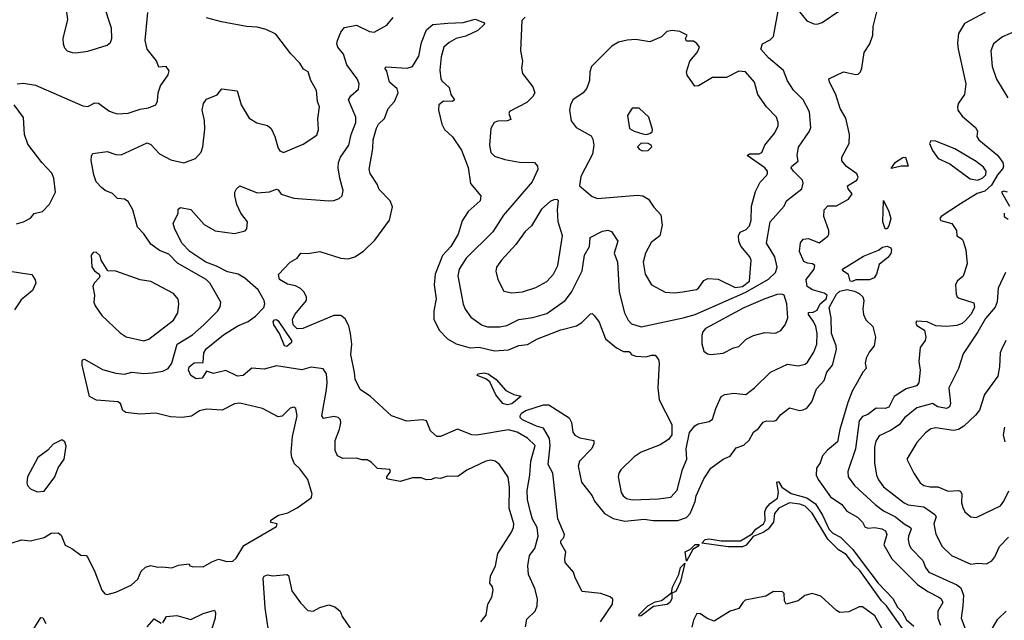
# Model space of a CAD drawing. Extents: x 1468344 to 1613994, y 525695 to 643861.
# Tile 349 of 427: x 1561704 to 1567347, y 603623 to 607063. Entities that reach past the tile are written whole.
import ezdxf

# ---------------------------------------------------------------- set-up
doc = ezdxf.new("R2010")
doc.units = 0

msp = doc.modelspace()

# ---------------------------------------------------------------- linework, layer by layer
at = {"layer": '0CON10XD'}
for points in [[(1562025, 606874.3), (1562093.9, 606883.9), (1562205, 606916.7), (1562225, 606932.5), (1562232.5, 606955), (1562230.6, 607015), (1562184.4, 607155), (1562165, 607185.8), (1562145, 607204.3), (1562097.5, 607225), (1562019.3, 607230.7), (1561973.3, 607185), (1561963.8, 607165), (1561977.1, 607065), (1561950.8, 606955), (1561952.5, 606925), (1561961.3, 606901.3), (1561975.7, 606885.7), (1562004.4, 606874.4), (1562025, 606874.3)], [(1566115, 607181.2), (1566215, 607055.8), (1566255, 607038.8), (1566275, 607037.5), (1566302.7, 607047.3), (1566405, 607116)], [(1564601.4, 607078.6), (1564581.1, 607058.9), (1564573.8, 606885), (1564585.6, 606825), (1564580.8, 606785), (1564585.8, 606755), (1564645, 606678.8), (1564655.7, 606645), (1564645, 606624), (1564611.3, 606588.7), (1564511.9, 606538.1), (1564507.8, 606525), (1564518.2, 606491.8), (1564496.8, 606483.2), (1564445, 606481.5), (1564423.3, 606475), (1564405, 606440), (1564395.8, 606345), (1564403.2, 606303.2), (1564425, 606282), (1564485, 606263.1), (1564567.9, 606247.9), (1564655, 606245.8), (1564671.4, 606225), (1564673.3, 606205), (1564641.5, 606135), (1564476.2, 605943.8), (1564415, 605847.5), (1564263.4, 605696.6), (1564223.3, 605635), (1564215.3, 605595.3), (1564244.7, 605434.7), (1564256.7, 605405), (1564289.8, 605359.8), (1564355, 605312.9), (1564385.4, 605304.6), (1564455, 605303.2), (1564495, 605311.8), (1564565, 605345.4), (1564645, 605356.9), (1564725, 605380.4), (1564830.4, 605455), (1564867.1, 605502.9), (1564927.9, 605625), (1564940, 605715), (1564969.6, 605765), (1564972.9, 605815), (1565045, 605851.5), (1565075, 605857.5), (1565095, 605849.2), (1565131.5, 605795), (1565111.1, 605725), (1565130.9, 605675), (1565139.6, 605505), (1565170.9, 605385), (1565191.7, 605341.7), (1565211.1, 605321.1), (1565265, 605303.2), (1565506, 605355), (1565575, 605375.5), (1565865, 605503.2), (1565995, 605576.5), (1566036.4, 605615), (1566045.3, 605645), (1566031.1, 605705), (1565983.8, 605783.8), (1566004.4, 605905.6), (1566085, 605994.3), (1566098, 606025), (1566186.7, 606095), (1566193.9, 606126.1), (1566190, 606145), (1566137.8, 606195), (1566125.7, 606215), (1566129.2, 606225), (1566165, 606252.5), (1566159.5, 606285), (1566167.8, 606332.2), (1566230.4, 606425), (1566237.5, 606445), (1566229.5, 606535), (1566195, 606604.2), (1566139.6, 606659.6), (1566105, 606712.2), (1566081.3, 606771.3), (1565994.5, 606845), (1565952, 606895), (1565961.2, 606925), (1566005, 606947.1), (1566025, 606966.7), (1566056, 607145)], [(1561655, 604065.5), (1561715, 604084.5), (1561765, 604077.5), (1561845, 604098), (1561885, 604122), (1561925, 604123.3), (1561941.2, 604111.2), (1561965, 604053.3), (1562002.5, 604035), (1562055, 603996.7), (1562085, 603993.3), (1562095, 603983.3), (1562135, 603901.2), (1562174.3, 603795), (1562191.8, 603775), (1562205, 603770.2), (1562255, 603783.5), (1562342.5, 603825), (1562381.5, 603858.5), (1562399.4, 603905), (1562425, 603927.1), (1562455, 603936.2), (1562495, 603926.7), (1562519.3, 603929.3), (1562575, 603923.3), (1562615, 603938.2), (1562675, 603946.2), (1562680, 603935), (1562691.7, 603931.7), (1562755, 603928.8), (1562805, 603958.8), (1562843, 603973), (1562890.5, 603960.5), (1562925, 603962.5), (1562945, 603978), (1562989.2, 604050.8), (1563175, 604160), (1563180, 604175), (1563143, 604183), (1563144.2, 604195.8), (1563186.7, 604225), (1563240.8, 604239.2), (1563295, 604267.3), (1563374.4, 604325), (1563381.1, 604345), (1563355, 604430), (1563310, 604490), (1563279.4, 604519.4), (1563263.6, 604555), (1563259.2, 604585), (1563266.8, 604675), (1563294.2, 604795), (1563285.8, 604835.8), (1563275, 604843.3), (1563255, 604838.8), (1563208.3, 604791.7), (1563185, 604788.8), (1563095, 604835.6), (1562965, 604867.1), (1562935, 604862.9), (1562865, 604825.7), (1562775, 604831.4), (1562735, 604821.9), (1562687.8, 604792.3), (1562635, 604784.7), (1562568.8, 604788.8), (1562485, 604810), (1562393.1, 604803.1), (1562312.6, 604812.6), (1562295, 604824), (1562280.8, 604865), (1562266.7, 604875), (1562145, 604884.4), (1562103.3, 604905), (1562061.9, 605085), (1562061.4, 605108.6), (1562064.2, 605115.8), (1562075, 605118), (1562178.9, 605058.9), (1562255, 605037.7), (1562305, 605033.3), (1562346.1, 605043.9), (1562380.6, 605040.6), (1562415, 605036.5), (1562465, 605041), (1562525, 605050), (1562555, 605064.7), (1562576.6, 605095), (1562606.2, 605205), (1562695, 605257.5), (1562759.5, 605315), (1562839.2, 605395), (1562852.3, 605417.7), (1562856.2, 605445), (1562795, 605551.9), (1562772.5, 605575), (1562609.3, 605669.3), (1562559.4, 605719.4), (1562505, 605741.8), (1562455, 605777.1), (1562415, 605836.5), (1562378.9, 605875), (1562352.5, 605975), (1562325, 606021.9), (1562305, 606035.5), (1562265, 606038.9), (1562235, 606067.1), (1562194.2, 606085), (1562172.3, 606102.3), (1562142.7, 606135), (1562129.1, 606175), (1562113.4, 606256.6), (1562115.8, 606284.2), (1562123.6, 606296.4), (1562205, 606309.1), (1562255, 606290.9), (1562285, 606289.5), (1562435, 606358.5), (1562455, 606348.1), (1562505, 606295.7), (1562569.7, 606259.7), (1562645, 606244.2), (1562711.7, 606268.3), (1562744, 606305), (1562754.3, 606335), (1562764.4, 606435.6), (1562763.3, 606485), (1562750.5, 606545), (1562757.1, 606582.9), (1562775, 606608.8), (1562835, 606632), (1562862.7, 606667.3), (1562950, 606655), (1562972.5, 606575), (1563019.1, 606499.1), (1563062.4, 606472.4), (1563125, 606457.1), (1563145, 606439.2), (1563167.1, 606395), (1563185, 606326.7), (1563195, 606312), (1563215, 606302.5), (1563329.5, 606350.5), (1563407.8, 606402.2), (1563416.9, 606435), (1563413.2, 606495), (1563422.8, 606565), (1563410.9, 606595), (1563405, 606657.5), (1563372.5, 606715), (1563357.5, 606765), (1563330, 606780), (1563310, 606815), (1563257.2, 606867.2), (1563171, 606981), (1563116.8, 607006.8), (1563065, 607020.3), (1563004.7, 607024.7), (1562860.5, 607050.5), (1562775, 607074.4)], [(1561690, 606695), (1561725, 606700), (1561795, 606688), (1562065, 606568.9), (1562095, 606566.7), (1562135, 606586.9), (1562155, 606585.8), (1562215, 606541.5), (1562238.3, 606531.7), (1562265, 606524.5), (1562325, 606527.1), (1562395, 606551.1), (1562442.4, 606557.6), (1562483.3, 606575), (1562494.2, 606595.8), (1562498, 606645), (1562510.6, 606685), (1562555, 606746.7), (1562560.5, 606770.5), (1562544.3, 606794.3), (1562500.6, 606790.6), (1562487.6, 606827.6), (1562433.8, 606895), (1562422.9, 606945), (1562438.8, 607105)], [(1564346, 603615), (1564377.4, 603652.6), (1564387.5, 603715), (1564410, 603755), (1564418.1, 603795), (1564414.3, 603814.3), (1564399.2, 603835), (1564403.1, 603875), (1564431.4, 603935), (1564444.5, 604005), (1564522.6, 604127.4), (1564534.6, 604155), (1564535.4, 604174.6), (1564508.8, 604265), (1564511.1, 604385), (1564503.3, 604443.3), (1564454.2, 604515), (1564428.8, 604535), (1564405, 604541.1), (1564375, 604533.6), (1564266.5, 604483.5), (1564215, 604447.5), (1564155, 604448), (1564116.1, 604436.1), (1564085, 604438.8), (1564065, 604430), (1564035, 604426.7), (1564005, 604438.8), (1563955, 604439.2), (1563885, 604417.5), (1563815, 604431.2), (1563807.5, 604435), (1563808.8, 604445), (1563829.2, 604475), (1563825, 604487.5), (1563755, 604493.1), (1563719.1, 604529.1), (1563695, 604542.5), (1563665, 604542.9), (1563635, 604552.2), (1563555, 604549.3), (1563524.6, 604565), (1563511.9, 604595), (1563512.1, 604652.1), (1563537.4, 604717.4), (1563544.5, 604755), (1563541.8, 604771.8), (1563528.8, 604785), (1563505, 604790.9), (1563445, 604779.5), (1563434.7, 604794.7), (1563463.2, 604945), (1563465.3, 604984.7), (1563461.5, 605035), (1563443.8, 605063.8), (1563375, 605073.1), (1563321.7, 605058.3), (1563175, 605080.4), (1563105, 605061.1), (1563035, 605067.9), (1562984.2, 605025), (1562952, 605022), (1562885, 605054), (1562815, 605035.8), (1562775, 605050.8), (1562749.2, 605010.8), (1562715.3, 605005.3), (1562685.4, 605025.4), (1562671.9, 605055), (1562674.4, 605075), (1562703.2, 605096.8), (1562755, 605100.6), (1562759, 605155), (1562771.8, 605178.2), (1562871.5, 605258.5), (1562955, 605308.9), (1563013.5, 605335), (1563054.5, 605365), (1563102.5, 605415), (1563108.5, 605435), (1563105.5, 605455), (1563071.5, 605515), (1562995, 605583.1), (1562955.8, 605605.8), (1562895, 605619.2), (1562831.9, 605651.9), (1562770.4, 605675), (1562678.8, 605735), (1562635, 605781.8), (1562593.3, 605863.3), (1562583.6, 605896.4), (1562612.5, 605955), (1562613, 605977), (1562625, 605987.5), (1562685, 605976.7), (1562760.9, 605890.9), (1562825, 605854.4), (1562935, 605838.5), (1562996.9, 605853.1), (1563005.6, 605865), (1563008.6, 605905), (1562970.6, 605955), (1562947.5, 606005), (1562936.7, 606055), (1562937.5, 606075), (1562946.4, 606093.6), (1562965, 606112.5), (1563065, 606071.9), (1563135, 606076.5), (1563175, 606092.5), (1563185, 606088.8), (1563203.2, 606063.2), (1563275, 606041.9), (1563475, 606025.8), (1563505, 606028), (1563535, 606038.8), (1563551.2, 606055), (1563557.5, 606085), (1563538.5, 606155), (1563528.9, 606215), (1563530.9, 606245), (1563543.1, 606275), (1563590.4, 606345), (1563604.6, 606405), (1563630, 606475), (1563631.3, 606505), (1563588.6, 606605), (1563602.1, 606627.9), (1563645.8, 606665), (1563649.4, 606695), (1563637.9, 606725), (1563579.1, 606805), (1563560, 606865), (1563527.1, 606905), (1563521.3, 606925), (1563524.5, 606945), (1563545, 606992.7), (1563565, 607018.5), (1563635, 607031.2), (1563708.8, 606995), (1563735, 606992.2), (1563808.8, 607031.2), (1563845, 607075.3)], [(1564603.3, 603585), (1564610.7, 603629.3), (1564658, 603675), (1564670, 603705), (1564670.8, 603745), (1564656.7, 603805), (1564620, 603885), (1564615.5, 603935), (1564626.5, 603995), (1564655.5, 604035), (1564675.3, 604105), (1564668.9, 604155), (1564642.8, 604202.8), (1564629.6, 604249.6), (1564614.5, 604315), (1564613.1, 604366.9), (1564628, 604455), (1564633.5, 604535), (1564657.5, 604625), (1564615, 604665.5), (1564555, 604701.1), (1564505, 604714.6), (1564323.9, 604683.9), (1564295, 604685.8), (1564212.7, 604717.3), (1564115, 604675.6), (1564095, 604675.7), (1564059.1, 604709.1), (1564035, 604766.2), (1564012, 604772), (1563923, 604763), (1563835, 604793.3), (1563714.5, 604904.5), (1563654.3, 604945), (1563625.8, 605005), (1563622.8, 605042.8), (1563601.8, 605145), (1563607.5, 605205), (1563600.4, 605265), (1563590.5, 605310.5), (1563569.6, 605349.6), (1563545, 605368.9), (1563505, 605369.8), (1563326, 605295), (1563295, 605292.1), (1563271.8, 605315), (1563266.7, 605346.7), (1563280.6, 605375), (1563347.5, 605455), (1563347.3, 605475), (1563332.1, 605505), (1563313.8, 605523.8), (1563285, 605538.5), (1563238.9, 605548.9), (1563192.5, 605575), (1563187, 605603), (1563253.8, 605675), (1563295, 605696.7), (1563315, 605726.7), (1563355.7, 605724.3), (1563425, 605735.7), (1563545, 605698.2), (1563586.1, 605693.9), (1563625.3, 605704.7), (1563675, 605737.3), (1563740.2, 605799.8), (1563824, 605915), (1563841.3, 605991.3), (1563827.8, 606025), (1563765, 606090.6), (1563751.9, 606121.9), (1563711.7, 606181.7), (1563706.2, 606205), (1563726.9, 606325), (1563729.7, 606375), (1563748.3, 606441.7), (1563760.4, 606465), (1563795, 606498.2), (1563816.6, 606555), (1563852.8, 606595), (1563872.9, 606645), (1563866.9, 606666.9), (1563822.7, 606705), (1563807.8, 606767.8), (1563796.7, 606785), (1563805, 606793.3), (1563925.3, 606784.7), (1563955, 606795.5), (1563992.2, 606855), (1564007.6, 606932.4), (1564035, 607006), (1564072, 607035), (1564157, 607043), (1564245, 607046.7), (1564315, 607065.5), (1564367.5, 607045), (1564366.7, 607035), (1564328.7, 607001.3), (1564261.5, 606968.5), (1564205, 606954.8), (1564165, 606932.8), (1564134, 606905), (1564118.8, 606851.2), (1564111.8, 606775), (1564116.9, 606725), (1564125, 606710.8), (1564166, 606675), (1564175.8, 606635), (1564196.2, 606605), (1564185, 606594.6), (1564133.4, 606596.6), (1564106.9, 606575), (1564104.4, 606545), (1564123.3, 606465), (1564138.1, 606435), (1564185, 606391.4), (1564236.5, 606316.5), (1564275, 606216.7), (1564287.5, 606125), (1564346, 606054), (1564343.3, 606025), (1564274.2, 605965), (1564239.8, 605910.2), (1564216.2, 605835), (1564174, 605765), (1564127.8, 605712.3), (1564084.2, 605605), (1564079.3, 605545), (1564090.8, 605465), (1564077.3, 605395), (1564077.1, 605347.1), (1564107.1, 605285), (1564155, 605234.4), (1564205, 605206.2), (1564285, 605182.8), (1564336.6, 605186.6), (1564425, 605166.5), (1564505, 605173.1), (1564565, 605196.9), (1564615, 605203.3), (1564670.8, 605235), (1564805, 605287.3), (1564895, 605309.2), (1564925, 605327.9), (1564975, 605377.5), (1564985, 605380), (1564997.9, 605367.9), (1565025, 605330), (1565060.6, 605235), (1565123.4, 605183.4), (1565165, 605162.1), (1565195, 605163.3), (1565205, 605157.5), (1565207.5, 605145), (1565235, 605136), (1565295, 605131.2), (1565325, 605142), (1565345, 605142), (1565365, 605116.7), (1565369.5, 605095), (1565360.6, 604955), (1565369.2, 604885), (1565441.5, 604745), (1565440.5, 604685), (1565421.5, 604658.5), (1565375, 604628.5), (1565265, 604586.5), (1565225, 604559.6), (1565149.4, 604485), (1565136.9, 604465), (1565134.4, 604445), (1565150.4, 604355), (1565162.5, 604335), (1565180.9, 604320.9), (1565215, 604313.9), (1565365, 604318.8), (1565435, 604329.2), (1565471.9, 604368.1), (1565502.8, 604487.2), (1565527.6, 604545), (1565524.5, 604605), (1565542.1, 604697.9), (1565573.8, 604736.2), (1565591.5, 604748.5), (1565655, 604761.1), (1565674.6, 604775.4), (1565693.3, 604836.7), (1565724.8, 604905.2), (1565745, 604916.8), (1565796.5, 604923.5), (1565865, 604917.3), (1565914.8, 604955.2), (1566006.2, 605045), (1566105, 605090.9), (1566165, 605080), (1566205, 605089.2), (1566219.1, 605100.9), (1566255, 605158), (1566272.8, 605205), (1566273.8, 605265), (1566266, 605306), (1566253.3, 605335), (1566224.1, 605375), (1566225, 605385.4), (1566251.3, 605388.6), (1566275, 605400.2), (1566292, 605435), (1566326.8, 605465), (1566331.1, 605485), (1566315, 605497), (1566247.3, 605515), (1566216.5, 605535), (1566211.9, 605575), (1566257.5, 605635), (1566261.2, 605655), (1566247.5, 605665), (1566218.2, 605668.2), (1566198.3, 605678.3), (1566172.5, 605735), (1566178.1, 605785), (1566194.6, 605805.4), (1566225, 605810), (1566285.5, 605784.5), (1566335, 605822.5), (1566341.5, 605835), (1566341.1, 605855), (1566312.3, 605935), (1566315.4, 605975), (1566335, 605996.6), (1566385, 605996.1), (1566453.4, 606035), (1566474.6, 606065), (1566452.2, 606095), (1566448.8, 606111.2), (1566501.2, 606145), (1566509.5, 606160.5), (1566501.2, 606181.2), (1566442.1, 606222.1), (1566416.2, 606255), (1566416.2, 606275), (1566456.9, 606355), (1566458.9, 606405), (1566438.5, 606498.5), (1566407.1, 606555), (1566381.8, 606635), (1566345.5, 606705), (1566341.4, 606725), (1566425, 606764.5), (1566495, 606749.5), (1566508.5, 606751.5), (1566522.5, 606765), (1566530.6, 606785), (1566544.5, 606875), (1566575.5, 606925), (1566593.5, 606975), (1566596.2, 607025), (1566618.8, 607115)], [(1567237.5, 607105), (1567119.1, 607040.9), (1567083.9, 606985), (1567078.5, 606931.5), (1567082, 606895), (1567125.6, 606695), (1567118.6, 606635), (1567084.5, 606585), (1567077.8, 606565), (1567080.6, 606545), (1567105, 606511.4), (1567182.5, 606445), (1567193.8, 606425), (1567188.8, 606395), (1567200.8, 606375), (1567308.2, 606288.2), (1567337.6, 606245), (1567342.8, 606225), (1567339.2, 606210.7), (1567308.8, 606175), (1567273.1, 606115), (1567235, 606081.9), (1567192.2, 606067.8), (1567095, 606007.8), (1566985, 605936.4), (1566977.1, 605925), (1566983.9, 605913.9), (1567046.2, 605895), (1567072.5, 605855), (1567074, 605825), (1567105, 605805.6), (1567110.6, 605795), (1567125.6, 605745), (1567134.3, 605665), (1567111.2, 605595), (1567077.5, 605565), (1567067.5, 605545), (1567070.7, 605490.7), (1567077.5, 605475), (1567088.3, 605468.3), (1567172.3, 605442.3), (1567175.3, 605415), (1567155.2, 605375), (1567125, 605340), (1567105, 605323.1), (1567075, 605312), (1567015, 605306.6), (1566955, 605310), (1566905, 605331.8), (1566842.9, 605337.1), (1566839.2, 605325), (1566845, 605312), (1566890, 605285), (1566897.5, 605245), (1566892.9, 605225), (1566864.5, 605185.5), (1566856.7, 605105), (1566864.3, 605055), (1566857.2, 604982.8), (1566843.3, 604966.7), (1566785, 604949.7), (1566714.7, 604905.3), (1566685, 604844.5), (1566665, 604836.2), (1566612.7, 604837.3), (1566565, 604802.5), (1566535, 604790), (1566515, 604766), (1566494.2, 604605), (1566449.2, 604475), (1566451.1, 604445), (1566489.2, 604395), (1566606.2, 604286.2), (1566655, 604249.8), (1566723.5, 604215), (1566773.1, 604175), (1566808.9, 604155), (1566813.4, 604145), (1566797.6, 604105), (1566796.6, 604086.6), (1566802.3, 604055), (1566812.9, 604035), (1566880.4, 603965), (1566895.4, 603925), (1566915, 603897.8), (1567075.2, 603825.2), (1567098.3, 603808.3), (1567112.6, 603767.4), (1567108.7, 603705), (1567100.4, 603635), (1567126.2, 603565)], [(1565455, 605498.5), (1565505, 605504.6), (1565582.8, 605517.2), (1565594.6, 605525.4), (1565625, 605569.4), (1565648.3, 605581.7), (1565706.3, 605576.3), (1565805, 605529.4), (1565845.7, 605535), (1565885.6, 605565), (1565896.1, 605685), (1565887.9, 605705), (1565836.2, 605766.2), (1565825.8, 605795), (1565823.3, 605825), (1565833.5, 605846.5), (1565868.1, 605861.9), (1565886.6, 605883.4), (1565895.8, 605915), (1565898.9, 605995), (1565921.8, 606078.2), (1565947.6, 606132.4), (1565985, 606172.5), (1565989.5, 606185), (1565989.6, 606195), (1565974.6, 606215), (1565873.1, 606285), (1565886.7, 606295), (1565942.5, 606295), (1565957.3, 606302.7), (1565974.4, 606345), (1566032.2, 606415), (1566050.6, 606455), (1566051.5, 606475), (1566041.1, 606505), (1565984.1, 606564.1), (1565934.7, 606634.7), (1565915.3, 606705.3), (1565863.3, 606765), (1565825, 606767.9), (1565755, 606731.2), (1565675, 606731.9), (1565595, 606684.4), (1565573.2, 606683.2), (1565530, 606745), (1565526.2, 606765), (1565544.4, 606825.6), (1565587.5, 606875), (1565600, 606905), (1565585, 606926.2), (1565565, 606940), (1565525, 606940), (1565520, 606955), (1565530, 606975), (1565486.7, 606995), (1565445, 607001.1), (1565412.5, 606995), (1565382.5, 606965), (1565316.1, 606936.1), (1565235, 606949.5), (1565185, 606946.9), (1565135.6, 606934.4), (1565098.3, 606911.7), (1564980.8, 606795), (1564970.6, 606765), (1564969.4, 606715), (1564955, 606671.2), (1564934, 606645), (1564875, 606603.8), (1564860, 606575), (1564854.5, 606545.5), (1564864.6, 606484.6), (1564894, 606445), (1564978.8, 606398.8), (1564988.9, 606378.9), (1564994.4, 606345), (1564986.2, 606293.8), (1564919.2, 606165), (1564911.7, 606111.7), (1564985, 606051.4), (1565015, 606038.1), (1565245, 606057.3), (1565275, 606054.5), (1565308.6, 606035), (1565338.9, 605988.9), (1565378.1, 605945), (1565386.6, 605886.6), (1565372.2, 605825), (1565323.1, 605786.9), (1565290, 605725), (1565277.1, 605675), (1565289.5, 605605), (1565325.8, 605545), (1565402.8, 605502.8), (1565455, 605498.5)], [(1567425, 607002.7), (1567336.2, 606965), (1567284.3, 606925), (1567270, 606885), (1567276.7, 606795), (1567302.8, 606722.8), (1567368, 606615)], [(1561685, 605894.2), (1561725, 605905.8), (1561765, 605926), (1561787.8, 605952.2), (1561835, 605963.8), (1561874.1, 606005.9), (1561909.2, 606075), (1561900, 606155), (1561887.5, 606185), (1561830, 606245), (1561749.8, 606349.8), (1561731.8, 606405), (1561725, 606502.5), (1561672, 606575)], [(1565295, 606405.6), (1565315, 606411.9), (1565328.3, 606421.7), (1565330, 606435), (1565310, 606505), (1565255, 606556.7), (1565213.9, 606556.1), (1565186.7, 606515), (1565199.7, 606439.7), (1565225, 606423.8), (1565275, 606408.5), (1565295, 606405.6)], [(1565272.7, 606312.7), (1565305, 606314), (1565326.2, 606335), (1565323.3, 606345), (1565305, 606354), (1565265, 606355.5), (1565243.8, 606335), (1565255, 606321.2), (1565272.7, 606312.7)], [(1567195, 606144.8), (1567222.9, 606157.1), (1567240.9, 606175), (1567243.5, 606195), (1567228.2, 606218.2), (1567185, 606251), (1567063.1, 606323.1), (1566955, 606368.2), (1566925, 606368.8), (1566918.8, 606355), (1566935, 606313.3), (1566968.5, 606268.5), (1567035, 606237.9), (1567151.2, 606151.2), (1567195, 606144.8)], [(1566700.7, 606210.7), (1566700, 606215), (1566723.8, 606246.2), (1566765, 606274.2), (1566780, 606275), (1566795, 606223.8), (1566755, 606224.6), (1566715, 606214.5), (1566700.7, 606210.7)], [(1567364.5, 606075.5), (1567345, 606081.9), (1567330, 606075), (1567376, 605995)], [(1564525, 605499.5), (1564585, 605503.6), (1564661.7, 605528.3), (1564726, 605564), (1564763.9, 605606.1), (1564787.5, 605655), (1564815.3, 605824.7), (1564790, 605905), (1564786.4, 605973.6), (1564792.5, 606025), (1564785, 606032.5), (1564765, 606032), (1564745, 606021.9), (1564695, 605978.6), (1564637.3, 605882.7), (1564600.5, 605849.5), (1564547.3, 605775), (1564464.3, 605685), (1564435.8, 605645), (1564432.3, 605622.3), (1564444.2, 605575), (1564478.1, 605508.1), (1564525, 605499.5)], [(1566665, 605864.7), (1566650.8, 605905), (1566655, 606027.5), (1566685.2, 605965.2), (1566697, 605925), (1566685, 605883.2), (1566675, 605865.9), (1566665, 605864.7)], [(1567346.9, 605955), (1567345.8, 605935), (1567369.8, 605919.8)], [(1566475, 605564.5), (1566464.2, 605565), (1566454.5, 605604.5), (1566421.2, 605625), (1566419.2, 605635), (1566540.7, 605709.3), (1566625, 605743), (1566648.8, 605761.2), (1566675, 605766.5), (1566695.9, 605755.9), (1566700.4, 605745), (1566695.7, 605724.3), (1566678.6, 605701.4), (1566629.3, 605660.7), (1566614, 605605), (1566600.4, 605585), (1566575, 605573), (1566495, 605573.8), (1566475, 605564.5)], [(1562415, 605224.2), (1562445, 605234.2), (1562585, 605341.9), (1562609.5, 605385), (1562616.9, 605435), (1562612.4, 605462.4), (1562585.4, 605495.4), (1562455, 605564.2), (1562395, 605574), (1562255, 605623.3), (1562210, 605625), (1562170, 605685), (1562165, 605710), (1562141.7, 605731.7), (1562125, 605730), (1562113.3, 605715), (1562118.3, 605648.3), (1562132.5, 605625), (1562160, 605605), (1562162.5, 605595), (1562160, 605585), (1562130, 605555), (1562123.3, 605535), (1562133.3, 605485), (1562128.8, 605445), (1562136, 605425), (1562175, 605368.8), (1562279.5, 605269.5), (1562315, 605247.5), (1562415, 605224.2)], [(1561635, 605624.2), (1561773, 605603), (1561792.9, 605572.9), (1561796.9, 605555), (1561778.3, 605511.7), (1561712.3, 605457.7), (1561675, 605401.4)], [(1567353.8, 605615), (1567311.4, 605525), (1567305, 605447.5), (1567295, 605416), (1567238.9, 605351.1), (1567195.4, 605275), (1567110.3, 605149.7), (1567084.5, 605065), (1567029.7, 604955), (1567038, 604865), (1567032.5, 604845), (1567015, 604835.4), (1566965.8, 604845), (1566935, 604865.5), (1566845, 604840), (1566775, 604783.3), (1566745, 604742.7), (1566695, 604709.6), (1566630.2, 604679.8), (1566610.6, 604649.4), (1566602.9, 604615), (1566602.8, 604525), (1566613.5, 604455), (1566625, 604428.1), (1566655, 604387.3), (1566772.7, 604295), (1566795, 604284.2), (1566885, 604273.1), (1566949.6, 604229.6), (1566955.6, 604215), (1566942.2, 604175), (1566955, 604115.7), (1566991.5, 604045), (1567043.3, 603993.3), (1567155, 603944.6), (1567195, 603950), (1567245, 603946), (1567275, 603964), (1567293.4, 603986.6), (1567319.4, 604045), (1567371.5, 604098.5)], [(1565032.5, 603615), (1565101.4, 603715), (1565104.1, 603744.1), (1565087.9, 603757.9), (1565035, 603775.6), (1564927.7, 603787.7), (1564887.1, 603867.1), (1564878.6, 603898.6), (1564830.6, 603955), (1564827.5, 603975), (1564834, 604015), (1564805.3, 604065), (1564805, 604078), (1564822, 604098), (1564825.4, 604114.6), (1564788.1, 604205), (1564760, 604465), (1564733, 604515), (1564744.4, 604625), (1564740, 604665), (1564705, 604723.7), (1564665, 604734.9), (1564585, 604770.6), (1564571.8, 604785), (1564571.5, 604795), (1564580.6, 604809.4), (1564605, 604824.6), (1564705, 604856.7), (1564736.4, 604856.4), (1564852.2, 604782.2), (1564866.3, 604756.3), (1564875, 604700), (1564885, 604682.9), (1564915, 604667.2), (1564993.6, 604653.6), (1564994.2, 604634.2), (1564982, 604608), (1564911.5, 604535), (1564903.8, 604505), (1564923.1, 604415), (1564985, 604336), (1564998.9, 604305), (1565055.6, 604235), (1565105, 604206.7), (1565171.2, 604191.2), (1565282.4, 604202.4), (1565335, 604194.8), (1565475, 604193.8), (1565525, 604212.5), (1565546.9, 604235), (1565575.7, 604304.3), (1565581.4, 604335), (1565625, 604434), (1565665.8, 604495), (1565735, 604545.8), (1565776.7, 604563.3), (1565809.3, 604610.7), (1565854.3, 604625.7), (1565884.2, 604655), (1565909.3, 604700.7), (1565938.3, 604721.7), (1565965, 604757.5), (1565983.8, 604766.2), (1566025, 604763.9), (1566041.2, 604768.8), (1566065, 604799.1), (1566115, 604839.1), (1566175, 604825.4), (1566195, 604827.7), (1566215, 604838.5), (1566243.4, 604875), (1566271.2, 604948.8), (1566314.4, 604995.6), (1566330.6, 605045), (1566362.8, 605085), (1566384.7, 605175), (1566383.2, 605195), (1566355.8, 605265), (1566354.7, 605355), (1566344, 605415), (1566385, 605491.6), (1566405, 605508.3), (1566445, 605517), (1566488.1, 605508.1), (1566515.8, 605495.8), (1566536.4, 605476.4), (1566541.5, 605455), (1566536.2, 605405), (1566539.5, 605375), (1566553.6, 605343.6), (1566593.8, 605305), (1566608.8, 605245), (1566601.5, 605195), (1566571.8, 605158.2), (1566554.6, 605125), (1566550, 605095), (1566555.8, 605065), (1566535.5, 605044.5), (1566504.5, 604985), (1566474.3, 604935.7), (1566450.2, 604869.8), (1566403.8, 604716.2), (1566390.9, 604645), (1566333, 604597), (1566305.4, 604565), (1566291.5, 604525), (1566270.6, 604495), (1566267.8, 604455), (1566279.6, 604429.6), (1566350.3, 604330.3), (1566415, 604285.4), (1566445, 604248.5), (1566505, 604213.7), (1566533.3, 604185), (1566547.5, 604157.5), (1566565, 604150.7), (1566605.3, 604154.7), (1566645, 604146.2), (1566665.9, 604135), (1566673.3, 604115), (1566656.8, 604055), (1566703.1, 603975), (1566848.9, 603828.9), (1566907.8, 603787.8), (1566971.1, 603755), (1566985.4, 603745), (1566993.9, 603725), (1566965.9, 603675), (1566965.9, 603635), (1566980.6, 603595)], [(1565665, 605145.3), (1565735, 605154), (1565795, 605183.3), (1565825, 605191.2), (1565867.6, 605232.4), (1565910, 605255), (1565975, 605270.8), (1566035, 605267.7), (1566066.2, 605283.8), (1566091.8, 605315), (1566106.2, 605355), (1566099.7, 605435), (1566086.1, 605486.1), (1566071.7, 605491.7), (1566045, 605489.6), (1565975, 605463.9), (1565855, 605412.6), (1565635.3, 605295), (1565619.1, 605275), (1565612.9, 605255), (1565613.3, 605206.7), (1565625.5, 605165), (1565645, 605150), (1565665, 605145.3)], [(1563235, 605191.2), (1563222.5, 605195), (1563192.5, 605265), (1563160, 605315), (1563156.2, 605335), (1563165, 605343.8), (1563175, 605345.3), (1563185, 605338.6), (1563261.1, 605225), (1563261.1, 605215), (1563235, 605191.2)], [(1567355, 605225.6), (1567330.5, 605175), (1567323.6, 605155), (1567319.5, 605075), (1567309.5, 605020.5), (1567233.1, 604916.9), (1567205, 604826.7), (1567182.4, 604797.6), (1567114.4, 604735), (1567084.2, 604715.8), (1567055, 604710.4), (1566955, 604725.4), (1566925, 604719.2), (1566895, 604697.5), (1566845, 604641.5), (1566787.5, 604545), (1566828.2, 604465), (1566865, 604409.7), (1566885, 604395.3), (1566922.7, 604387.3), (1566965, 604387.3), (1567025, 604362.9), (1567085, 604366.9), (1567095, 604362), (1567103.1, 604345), (1567101.9, 604295), (1567108.3, 604268.3), (1567121.2, 604245), (1567155, 604216.2), (1567185, 604212), (1567325, 604279.2), (1567344.2, 604305), (1567371.9, 604365)], [(1564497.5, 604857.5), (1564472.2, 604865), (1564433.5, 604915), (1564399.3, 604989.3), (1564376.3, 605006.3), (1564326.7, 605025), (1564330, 605035), (1564365, 605040.7), (1564389.2, 605035), (1564435, 605001.8), (1564490.1, 604940.1), (1564535, 604917.3), (1564577.7, 604907.7), (1564525, 604862.8), (1564497.5, 604857.5)], [(1567350.9, 604645), (1567341.8, 604685), (1567350.2, 604729.8)], [(1561805, 604358.8), (1561845, 604362.5), (1561905, 604444), (1561925, 604496.2), (1561958, 604545), (1561970.7, 604620.7), (1561962.5, 604645), (1561946.4, 604656.4), (1561895, 604632.5), (1561865, 604596.7), (1561808.8, 604555), (1561748.8, 604445), (1561745, 604410), (1561748.8, 604395), (1561765, 604376.7), (1561805, 604358.8)], [(1566813.1, 603505), (1566672.1, 603705), (1566643.3, 603735), (1566518.5, 603908.5), (1566490, 603935), (1566440.6, 604000.6), (1566396.7, 604026.7), (1566335, 604087.5), (1566245.8, 604235.8), (1566205, 604277.3), (1566175, 604289.1), (1566115, 604296.7), (1566054.2, 604265.8), (1566030, 604235), (1566023.3, 604185), (1565993.3, 604145), (1565965, 604125.3), (1565906.8, 604103.2), (1565866.5, 604053.5), (1565846.4, 604043.6), (1565765, 604042.9), (1565614, 604065), (1565633.3, 604085), (1565655, 604089.5), (1565725, 604078.3), (1565835, 604078.7), (1565900.9, 604119.1), (1565922.3, 604145), (1565967.1, 604175), (1565975.8, 604195), (1565975.3, 604244.7), (1565982.7, 604265), (1566005, 604292.9), (1566046.6, 604323.4), (1566053.7, 604355), (1566044.1, 604415), (1566052.1, 604417.9), (1566071.8, 604385), (1566125, 604348.5), (1566215, 604324.3), (1566265, 604290.2), (1566305.2, 604225.2), (1566344, 604144), (1566365, 604122.2), (1566408.4, 604098.4), (1566479, 604029), (1566534.8, 603954.8), (1566624.6, 603835), (1566707.1, 603747.1), (1566735, 603698.5), (1566762.4, 603672.4), (1566786.2, 603625), (1566829.1, 603589.1)], [(1565525, 603961.4), (1565517.5, 604015), (1565548.9, 604031.1), (1565575, 604057.2), (1565597.4, 604057.4), (1565590.5, 604045), (1565562.2, 604027.8), (1565525, 603961.4)], [(1565255, 603646), (1565251.8, 603655), (1565304.7, 603705), (1565345, 603728.3), (1565383.1, 603736.9), (1565439.4, 603780.6), (1565445, 603813.1), (1565481.8, 603885), (1565491.6, 603925), (1565515, 603950), (1565491, 603845), (1565465, 603788.2), (1565441.2, 603778.8), (1565440.8, 603745), (1565430.8, 603725), (1565415, 603714), (1565337.2, 603702.8), (1565265, 603648.9), (1565255, 603646)], [(1563129.4, 603565), (1563110.8, 603695), (1563098.6, 603865), (1563105, 603875.8), (1563125, 603882.9), (1563155, 603878.1), (1563214.2, 603884.2), (1563235, 603885.8), (1563245, 603878.8), (1563262.7, 603792.7), (1563312.7, 603722.7), (1563355, 603679.4), (1563385, 603675.5), (1563425, 603697.1), (1563475, 603711.2), (1563510.5, 603700.5), (1563541.4, 603675), (1563552, 603645), (1563598.7, 603578.7)], [(1566652.5, 603565), (1566605, 603648.1), (1566535, 603700), (1566515, 603699.2), (1566455, 603670.6), (1566405, 603668), (1566385, 603678.8), (1566295, 603760.8), (1566245, 603775.6), (1566203.8, 603765), (1566165, 603734), (1566096.2, 603716.2), (1566088, 603735), (1566085, 603776.7), (1566075, 603786.7), (1566025, 603788), (1565979.7, 603760.3), (1565862.6, 603737.4), (1565847.5, 603725), (1565825, 603690), (1565775, 603675.8), (1565685, 603618), (1565643, 603633), (1565605, 603660), (1565585, 603662.5), (1565565, 603623.3), (1565555.4, 603584.6)], [(1562525, 603608.8), (1562545.9, 603644.1), (1562605, 603650), (1562685, 603627.8), (1562755, 603662.1), (1562821.2, 603681.2), (1562826.6, 603666.6), (1562823.8, 603635), (1562771.8, 603475)], [(1561765.6, 603544.4), (1561825, 603638.8), (1561837, 603637), (1561854.6, 603604.6)], [(1562435.3, 603584.7), (1562475, 603632), (1562515, 603606)], [(1567215, 603469.4), (1567310, 603630), (1567356.6, 603675)]]:
    msp.add_lwpolyline(points, dxfattribs=at)

doc.saveas('drawing.dxf')
